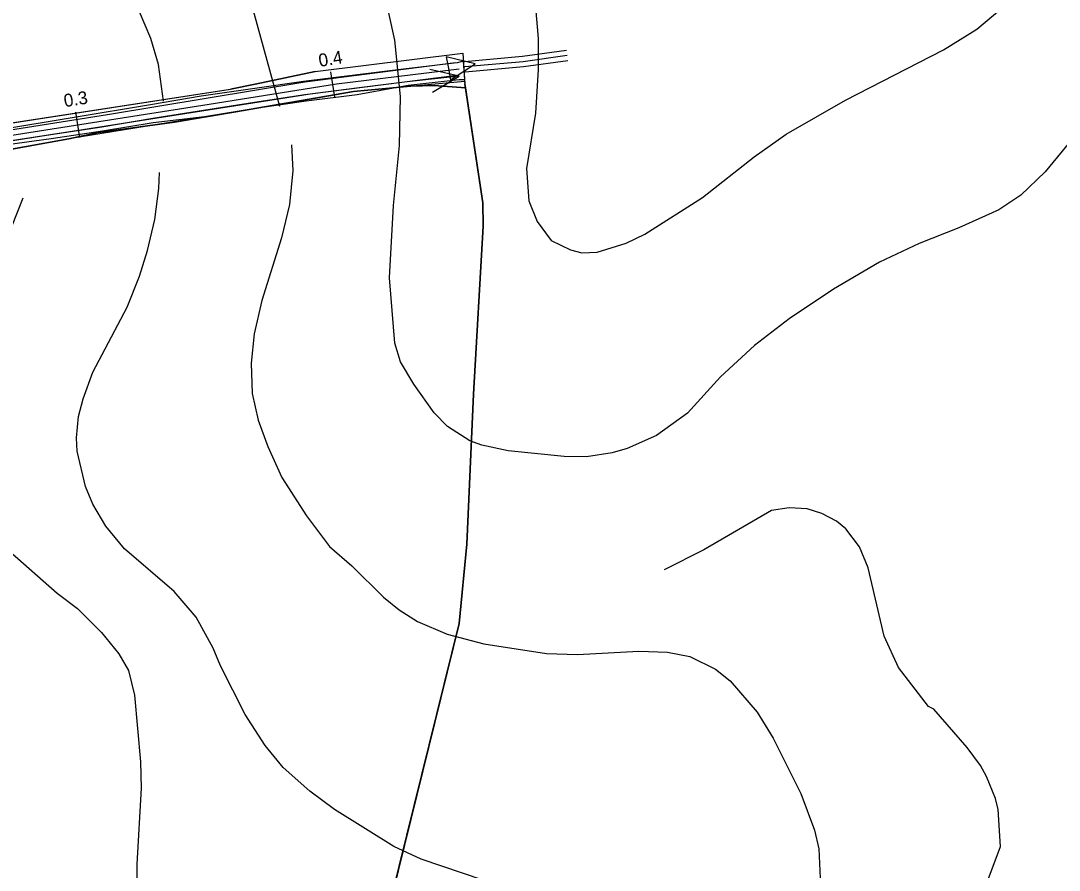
# Model space of a CAD drawing. Extents: x -662620 to -656370, y -1067090 to -1062990.
# Drawn here: x -660197.8 to -659795.3, y -1064700.4 to -1064371.3 of the extents above; entities that cross this region are included whole.
import ezdxf

# ---------------------------------------------------------------- set-up
doc = ezdxf.new("R2010")
doc.units = 0
for name, color, linetype in [('CESTA_ZABOR', 7, 'Continuous'), ('Default', 7, 'Continuous'), ('HRANICE_KATASTRÁLNÍHO_ÚZEMÍ', 7, 'Continuous'), ('OBVOD_PÚ', 7, 'Continuous'), ('Odvodnení_cesty_príkopem_-_navržené', 7, 'Continuous'), ('ORNÁ_PŮDA_-_STÁVAJÍCÍ', 7, 'Continuous'), ('OSTATNÍ_PLOCHA_-_STÁVAJÍCÍ', 7, 'Continuous'), ('POLNÍ_CESTA_NAVRŽENÁ_-_OSA', 7, 'Continuous'), ('POLNÍ_CESTA_STÁVAJÍCÍ_-_KRAJ', 7, 'Continuous'), ('POLNÍ_CESTA_STÁVAJÍCÍ_-_OSA', 7, 'Continuous'), ('Popis_objektú_polních_cest_stávajících', 7, 'Continuous'), ('VRSTEVNICE_ZDŮRAZNĚNÁ', 7, 'Continuous'), ('VRSTEVNICE_ZÁKLADNÍ', 7, 'Continuous')]:
    doc.layers.add(name, color=color, linetype=linetype)

msp = doc.modelspace()

# ---------------------------------------------------------------- linework, layer by layer
at = {"layer": 'CESTA_ZABOR'}
for p, q in [((-660028.61, -1064387.64), (-660048.45, -1064389.91)), ((-660026.21, -1064386.95), (-660028.61, -1064387.64)), ((-660025.67, -1064394.01), (-660026.21, -1064386.95)), ((-660048.45, -1064389.91), (-660068.3, -1064392.33)), ((-660088.17, -1064394.87), (-660108, -1064397.7)), ((-660068.3, -1064392.33), (-660088.17, -1064394.87)), ((-660067.39, -1064399.82), (-660047.68, -1064396.23)), ((-660047.68, -1064396.23), (-660027.84, -1064394.02)), ((-660027.84, -1064394.02), (-660025.67, -1064394.01)), ((-660108, -1064397.7), (-660127.83, -1064400.58)), ((-660087.17, -1064402.3), (-660067.39, -1064399.82)), ((-660147.57, -1064403.82), (-660206.75, -1064413.71)), ((-660127.83, -1064400.58), (-660147.57, -1064403.82)), ((-660106.87, -1064405.23), (-660087.17, -1064402.3)), ((-660126.55, -1064408.44), (-660106.87, -1064405.23)), ((-660166.17, -1064413.9), (-660146.44, -1064410.72)), ((-660146.44, -1064410.72), (-660126.55, -1064408.44)), ((-660185.95, -1064416.94), (-660166.17, -1064413.9)), ((-660205.76, -1064419.7), (-660185.95, -1064416.94))]:
    msp.add_line(p, q, dxfattribs=at)
msp.add_lwpolyline([(-660205.76, -1064419.7), (-660185.95, -1064416.94), (-660166.17, -1064413.9), (-660146.44, -1064410.72), (-660126.55, -1064408.44), (-660106.87, -1064405.23), (-660087.17, -1064402.3), (-660067.39, -1064399.82), (-660047.68, -1064396.23), (-660027.84, -1064394.02), (-660025.67, -1064394.01), (-660026.21, -1064386.95), (-660028.61, -1064387.64), (-660048.45, -1064389.91), (-660068.3, -1064392.33), (-660088.17, -1064394.87), (-660108, -1064397.7), (-660127.83, -1064400.58), (-660147.57, -1064403.82), (-660206.75, -1064413.71)], dxfattribs=at)
at = {"layer": 'HRANICE_KATASTRÁLNÍHO_ÚZEMÍ'}
msp.add_lwpolyline([(-659793.13, -1064833.71), (-659800.38, -1064847.07), (-659805.46, -1064845.01), (-659835.54, -1064832.84), (-659864.4, -1064823.28), (-659879.9, -1064822.94), (-659936.39, -1064813.54), (-659965.96, -1064813.63), (-660013.99, -1064801.1), (-660004.64, -1064750.07), (-660009.29, -1064749.23), (-660057.88, -1064740.49), (-660053.97, -1064710.35), (-660027.83, -1064604.83), (-660024.97, -1064574.1), (-660022.31, -1064515.95), (-660018.55, -1064450.91), (-660018.74, -1064441.86), (-660025.75, -1064394.83), (-660068.83, -1064398.77), (-660114.38, -1064406.63), (-660179.11, -1064417.04), (-660212.11, -1064422.95)], dxfattribs=at)
at = {"layer": 'OBVOD_PÚ'}
for points in [[(-660083.68, -1064390.94), (-660026.41, -1064383.86)], [(-660026.41, -1064383.86), (-660025.7, -1064395.77)], [(-660083.68, -1064390.94), (-660106.91, -1064395.86)], [(-660106.91, -1064395.86), (-660116.53, -1064397.83)], [(-660018.74, -1064441.86), (-660025.7, -1064395.77)], [(-660213.23, -1064412.68), (-660116.53, -1064397.83)], [(-660211.25, -1064412.41), (-660116.53, -1064397.83)], [(-660018.55, -1064450.91), (-660018.74, -1064441.86)], [(-660022.31, -1064515.95), (-660018.55, -1064450.91)], [(-660024.97, -1064574.1), (-660022.31, -1064515.95)], [(-660027.83, -1064604.83), (-660024.97, -1064574.1)], [(-660053.97, -1064710.35), (-660027.83, -1064604.83)]]:
    msp.add_lwpolyline(points, dxfattribs=at)
at = {"layer": 'Odvodnení_cesty_príkopem_-_navržené'}
for points in [[(-660038.2, -1064398.96), (-660027.93, -1064392.82), (-660039.23, -1064390.16)], [(-660027.93, -1064392.82), (-660047.98, -1064395.01), (-660067.62, -1064397.37), (-660087.67, -1064400), (-660107.17, -1064403.04), (-660126.92, -1064406.14), (-660146.66, -1064409.22), (-660166.4, -1064412.5), (-660186.14, -1064415.54), (-660206.02, -1064418.61), (-660225.59, -1064422.3), (-660245.37, -1064425.65), (-660264.91, -1064429.34), (-660284.55, -1064432.79), (-660304.39, -1064436.44), (-660324.03, -1064440.06), (-660343.67, -1064443.55), (-660383.06, -1064450.82), (-660422.37, -1064457.96), (-660441.91, -1064461.44), (-660455.09, -1064464.01)]]:
    msp.add_lwpolyline(points, dxfattribs=at)
at = {"layer": 'ORNÁ_PŮDA_-_STÁVAJÍCÍ'}
for p, q in [((-660082.85, -1064401.11), (-660068.83, -1064398.77)), ((-660068.83, -1064398.77), (-660046.65, -1064396.64)), ((-660046.65, -1064396.64), (-660037.6, -1064396.4)), ((-660037.6, -1064396.4), (-660025.47, -1064397.32)), ((-660025.47, -1064397.32), (-660018.74, -1064441.86)), ((-660114.39, -1064406.63), (-660097.41, -1064403.68)), ((-660097.41, -1064403.68), (-660082.85, -1064401.11)), ((-660138.26, -1064410.61), (-660114.39, -1064406.63)), ((-660167.69, -1064414.61), (-660138.26, -1064410.61)), ((-660179.12, -1064417.05), (-660167.69, -1064414.61)), ((-660218.72, -1064424.17), (-660196.28, -1064420.16)), ((-660196.28, -1064420.16), (-660179.12, -1064417.05)), ((-660018.74, -1064441.86), (-660018.55, -1064450.91)), ((-660018.55, -1064450.91), (-660022.31, -1064515.95)), ((-660022.31, -1064515.95), (-660024.97, -1064574.1)), ((-660024.97, -1064574.1), (-660027.83, -1064604.83)), ((-660027.83, -1064604.83), (-660053.97, -1064710.35))]:
    msp.add_line(p, q, dxfattribs=at)
msp.add_lwpolyline([(-660218.72, -1064424.17), (-660196.28, -1064420.16), (-660179.12, -1064417.05), (-660167.69, -1064414.61), (-660138.26, -1064410.61), (-660114.39, -1064406.63), (-660097.41, -1064403.68), (-660082.85, -1064401.11), (-660068.83, -1064398.77), (-660046.65, -1064396.64), (-660037.6, -1064396.4), (-660025.47, -1064397.32), (-660018.74, -1064441.86), (-660018.55, -1064450.91), (-660022.31, -1064515.95), (-660024.97, -1064574.1), (-660027.83, -1064604.83), (-660053.97, -1064710.35)], dxfattribs=at)
at = {"layer": 'OSTATNÍ_PLOCHA_-_STÁVAJÍCÍ'}
for p, q in [((-660083.68, -1064390.94), (-660026.41, -1064383.86)), ((-660083.68, -1064390.94), (-660026.41, -1064383.86)), ((-660026.41, -1064383.86), (-660025.7, -1064395.77)), ((-660026.41, -1064383.86), (-660025.7, -1064395.77)), ((-660106.91, -1064395.86), (-660083.68, -1064390.94)), ((-660106.91, -1064395.86), (-660083.68, -1064390.94)), ((-660116.53, -1064397.83), (-660106.91, -1064395.86)), ((-660116.53, -1064397.83), (-660106.91, -1064395.86)), ((-660025.7, -1064395.77), (-660025.47, -1064397.32)), ((-660025.7, -1064395.77), (-660025.47, -1064397.32)), ((-660211.25, -1064412.41), (-660116.53, -1064397.83)), ((-660211.25, -1064412.41), (-660116.53, -1064397.83)), ((-660068.83, -1064398.77), (-660082.85, -1064401.11)), ((-660068.83, -1064398.77), (-660082.85, -1064401.11)), ((-660046.65, -1064396.64), (-660068.83, -1064398.77)), ((-660046.65, -1064396.64), (-660068.83, -1064398.77)), ((-660037.6, -1064396.4), (-660046.65, -1064396.64)), ((-660037.6, -1064396.4), (-660046.65, -1064396.64)), ((-660025.47, -1064397.32), (-660037.6, -1064396.4)), ((-660025.47, -1064397.32), (-660037.6, -1064396.4)), ((-660097.41, -1064403.68), (-660114.39, -1064406.63)), ((-660097.41, -1064403.68), (-660114.39, -1064406.63)), ((-660082.85, -1064401.11), (-660097.41, -1064403.68)), ((-660082.85, -1064401.11), (-660097.41, -1064403.68)), ((-660114.39, -1064406.63), (-660138.26, -1064410.61)), ((-660114.39, -1064406.63), (-660138.26, -1064410.61)), ((-660138.26, -1064410.61), (-660167.69, -1064414.61)), ((-660138.26, -1064410.61), (-660167.69, -1064414.61)), ((-660167.69, -1064414.61), (-660179.12, -1064417.05)), ((-660167.69, -1064414.61), (-660179.12, -1064417.05)), ((-660196.28, -1064420.16), (-660218.72, -1064424.17)), ((-660196.28, -1064420.16), (-660218.72, -1064424.17)), ((-660179.12, -1064417.05), (-660196.28, -1064420.16)), ((-660179.12, -1064417.05), (-660196.28, -1064420.16))]:
    msp.add_line(p, q, dxfattribs=at)
msp.add_lwpolyline([(-660211.25, -1064412.41), (-660116.53, -1064397.83), (-660106.91, -1064395.86), (-660083.68, -1064390.94), (-660026.41, -1064383.86), (-660025.7, -1064395.77), (-660025.47, -1064397.32), (-660037.6, -1064396.4), (-660046.65, -1064396.64), (-660068.83, -1064398.77), (-660082.85, -1064401.11), (-660097.41, -1064403.68), (-660114.39, -1064406.63), (-660138.26, -1064410.61), (-660167.69, -1064414.61), (-660179.12, -1064417.05), (-660196.28, -1064420.16), (-660218.72, -1064424.17)], dxfattribs=at)
msp.add_lwpolyline([(-660211.25, -1064412.41), (-660116.53, -1064397.83), (-660106.91, -1064395.86), (-660083.68, -1064390.94), (-660026.41, -1064383.86), (-660025.7, -1064395.77), (-660025.47, -1064397.32), (-660037.6, -1064396.4), (-660046.65, -1064396.64), (-660068.83, -1064398.77), (-660082.85, -1064401.11), (-660097.41, -1064403.68), (-660114.39, -1064406.63), (-660138.26, -1064410.61), (-660167.69, -1064414.61), (-660179.12, -1064417.05), (-660196.28, -1064420.16), (-660218.72, -1064424.17)], dxfattribs=at)
at = {"layer": 'POLNÍ_CESTA_NAVRŽENÁ_-_OSA'}
for points in [[(-660466.54, -1064471.42), (-660462.73, -1064465.22), (-660457.52, -1064461.11), (-660215.34, -1064417.79), (-660124.77, -1064403.68), (-660075.46, -1064395.75), (-660027.89, -1064389.88)], [(-660077.78, -1064391.06), (-660076.19, -1064400.93)], [(-660176.53, -1064406.68), (-660174.99, -1064416.56)]]:
    msp.add_lwpolyline(points, dxfattribs=at)
at = {"layer": 'POLNÍ_CESTA_STÁVAJÍCÍ_-_KRAJ'}
for points in [[(-660025.88, -1064387.1), (-660003.37, -1064385.09), (-659986.36, -1064382.71)], [(-660468.25, -1064470.37), (-660464.25, -1064463.87), (-660458.36, -1064459.23), (-660215.69, -1064415.82), (-660164.11, -1064407.58), (-660087.68, -1064395.02), (-660029.32, -1064387.42)], [(-660025.53, -1064391.08), (-660002.92, -1064389.06), (-659985.81, -1064386.67)], [(-660464.84, -1064472.47), (-660461.21, -1064466.57), (-660456.67, -1064462.99), (-660214.99, -1064419.76), (-660173.67, -1064413.49), (-660085.66, -1064399.62), (-660028.84, -1064392.35)]]:
    msp.add_lwpolyline(points, dxfattribs=at)
at = {"layer": 'POLNÍ_CESTA_STÁVAJÍCÍ_-_OSA'}
msp.add_lwpolyline([(-660025.71, -1064389.09), (-660003.14, -1064387.07), (-659986.09, -1064384.69)], dxfattribs=at)
at = {"layer": 'Popis_objektú_polních_cest_stávajících'}
for p, q in [((-660021.66, -1064387.99), (-660032.9, -1064385.26)), ((-660032.9, -1064385.26), (-660032.08, -1064389.86)), ((-660031.3, -1064394.2), (-660021.66, -1064387.99)), ((-660032.08, -1064389.86), (-660031.3, -1064394.2))]:
    msp.add_line(p, q, dxfattribs=at)
msp.add_lwpolyline([(-660031.3, -1064394.2), (-660021.66, -1064387.99), (-660032.9, -1064385.26), (-660032.08, -1064389.86)], close=True, dxfattribs=at)
at = {"layer": 'VRSTEVNICE_ZDŮRAZNĚNÁ'}
msp.add_lwpolyline([(-659998.28, -1064366.22), (-659997.28, -1064378.23), (-659997.28, -1064390.24), (-659998.28, -1064407.1), (-660001.86, -1064428.54), (-660000.86, -1064441.12), (-659997.71, -1064449.13), (-659992.29, -1064456.4), (-659984.8, -1064460.03), (-659980.4, -1064461.24), (-659974.46, -1064461), (-659963.12, -1064457.42), (-659955.98, -1064453.98), (-659933.54, -1064439.83), (-659913.52, -1064423.97), (-659901.23, -1064415.25), (-659878.22, -1064402.1), (-659840.2, -1064382.52), (-659827.34, -1064374.51), (-659813.61, -1064362.94)], dxfattribs=at)
at = {"layer": 'VRSTEVNICE_ZÁKLADNÍ'}
for points in [[(-660142.49, -1064402.43), (-660144.36, -1064388.24), (-660147.36, -1064378.23), (-660158.37, -1064352.22)], [(-660142.49, -1064402.43), (-660144.36, -1064388.24), (-660147.36, -1064378.23), (-660158.37, -1064352.22)], [(-660109.77, -1064359.65), (-660097.48, -1064404.39)], [(-660109.77, -1064359.65), (-660097.48, -1064404.39)], [(-659899.95, -1064486.86), (-659913.38, -1064497.15), (-659926.67, -1064509.3), (-659939.4, -1064523.31), (-659951.4, -1064532.03), (-659962.84, -1064537.03), (-659968.55, -1064538.74), (-659978.56, -1064540.32), (-659987.14, -1064540.17), (-660008.86, -1064537.89), (-660019.15, -1064535.74), (-660023.73, -1064534.03), (-660032.45, -1064528.45), (-660037.59, -1064523.16), (-660045.45, -1064512.16), (-660050.6, -1064503.44), (-660052.88, -1064496.29), (-660054.91, -1064470.88), (-660053.31, -1064442.84), (-660051.03, -1064419.68), (-660050.6, -1064400.67), (-660052.88, -1064378.8), (-660057.17, -1064358.79)], [(-659899.95, -1064486.86), (-659913.38, -1064497.15), (-659926.67, -1064509.3), (-659939.4, -1064523.31), (-659951.4, -1064532.03), (-659962.84, -1064537.03), (-659968.55, -1064538.74), (-659978.56, -1064540.32), (-659987.14, -1064540.17), (-660008.86, -1064537.89), (-660019.15, -1064535.74), (-660023.73, -1064534.03), (-660032.45, -1064528.45), (-660037.59, -1064523.16), (-660045.45, -1064512.16), (-660050.6, -1064503.44), (-660052.88, -1064496.29), (-660054.91, -1064470.88), (-660053.31, -1064442.84), (-660051.03, -1064419.68), (-660050.6, -1064400.67), (-660052.88, -1064378.8), (-660057.17, -1064358.79)], [(-659754.87, -1064373.94), (-659800.75, -1064429.83), (-659810.19, -1064438.83), (-659818.76, -1064444.55), (-659834.2, -1064451.56), (-659849.63, -1064457.56), (-659864.94, -1064464.78), (-659882.8, -1064475.28), (-659899.95, -1064486.86)], [(-659754.87, -1064373.94), (-659800.75, -1064429.83), (-659810.19, -1064438.83), (-659818.76, -1064444.55), (-659834.2, -1064451.56), (-659849.63, -1064457.56), (-659864.94, -1064464.78), (-659882.8, -1064475.28), (-659899.95, -1064486.86)], [(-660092.92, -1064419.44), (-660092.33, -1064429.29), (-660093.62, -1064442.55), (-660096.77, -1064455.41), (-660104.34, -1064479.71), (-660107.34, -1064492.58), (-660108.49, -1064504.01), (-660108.06, -1064515.73), (-660105.77, -1064526.02), (-660102.05, -1064536.31), (-660096.62, -1064548.32), (-660087.07, -1064563.11), (-660078.16, -1064575.01), (-660069.47, -1064582.48), (-660057.17, -1064594.63), (-660051.17, -1064599.49), (-660044.02, -1064604.06), (-660032.59, -1064608.92), (-660018.3, -1064612.78), (-659994, -1064616.5), (-659981.99, -1064616.79), (-659958.26, -1064615.5), (-659947.11, -1064615.93), (-659938.54, -1064617.64), (-659928.53, -1064622.5), (-659922.82, -1064627.08), (-659912.38, -1064639.23), (-659906.23, -1064649.23), (-659895.52, -1064670.67), (-659890.23, -1064684.96), (-659888.51, -1064692.11), (-659887.94, -1064703.55)], [(-660092.92, -1064419.44), (-660092.33, -1064429.29), (-660093.62, -1064442.55), (-660096.77, -1064455.41), (-660104.34, -1064479.71), (-660107.34, -1064492.58), (-660108.49, -1064504.01), (-660108.06, -1064515.73), (-660105.77, -1064526.02), (-660102.05, -1064536.31), (-660096.62, -1064548.32), (-660087.07, -1064563.11), (-660078.16, -1064575.01), (-660069.47, -1064582.48), (-660057.17, -1064594.63), (-660051.17, -1064599.49), (-660044.02, -1064604.06), (-660032.59, -1064608.92), (-660018.3, -1064612.78), (-659994, -1064616.5), (-659981.99, -1064616.79), (-659958.26, -1064615.5), (-659947.11, -1064615.93), (-659938.54, -1064617.64), (-659928.53, -1064622.5), (-659922.82, -1064627.08), (-659912.38, -1064639.23), (-659906.23, -1064649.23), (-659895.52, -1064670.67), (-659890.23, -1064684.96), (-659888.51, -1064692.11), (-659887.94, -1064703.55)], [(-660176.23, -1064532.88), (-660175.38, -1064524.59), (-660173.66, -1064517.73), (-660169.8, -1064507.44), (-660156.51, -1064482.29), (-660151.79, -1064470.28), (-660148.65, -1064460.27), (-660145.79, -1064448.27), (-660144.22, -1064436.26), (-660144.08, -1064430.12)], [(-660176.23, -1064532.88), (-660175.38, -1064524.59), (-660173.66, -1064517.73), (-660169.8, -1064507.44), (-660156.51, -1064482.29), (-660151.79, -1064470.28), (-660148.65, -1064460.27), (-660145.79, -1064448.27), (-660144.22, -1064436.26), (-660144.08, -1064430.12)], [(-660197.03, -1064440.09), (-660207.82, -1064467.14)], [(-660010.58, -1064706.98), (-660042.59, -1064696.11), (-660053.17, -1064691.25), (-660076.18, -1064676.96), (-660085.76, -1064669.81), (-660096.05, -1064660.67), (-660103.05, -1064652.09), (-660110.77, -1064640.08), (-660120.35, -1064621.22), (-660123.21, -1064614.36), (-660129.78, -1064602.35), (-660138.36, -1064592.49), (-660157.65, -1064575.91), (-660164.8, -1064567.19), (-660169.8, -1064558.61), (-660172.66, -1064551.75), (-660175.95, -1064538.03), (-660176.23, -1064532.88)], [(-660010.58, -1064706.98), (-660042.59, -1064696.11), (-660053.17, -1064691.25), (-660076.18, -1064676.96), (-660085.76, -1064669.81), (-660096.05, -1064660.67), (-660103.05, -1064652.09), (-660110.77, -1064640.08), (-660120.35, -1064621.22), (-660123.21, -1064614.36), (-660129.78, -1064602.35), (-660138.36, -1064592.49), (-660157.65, -1064575.91), (-660164.8, -1064567.19), (-660169.8, -1064558.61), (-660172.66, -1064551.75), (-660175.95, -1064538.03), (-660176.23, -1064532.88)], [(-659863.54, -1064755.95), (-659844.34, -1064734.99), (-659834.2, -1064721.27), (-659822.9, -1064704.09), (-659818.15, -1064691.27), (-659819.05, -1064676.96), (-659820.05, -1064672.67), (-659823.48, -1064664.1), (-659825.91, -1064659.81), (-659831.05, -1064652.95), (-659843.99, -1064638.01), (-659846.06, -1064636.94), (-659857.64, -1064621.93), (-659863.21, -1064609.78), (-659869.41, -1064583.26), (-659872.77, -1064575.08), (-659878.08, -1064568.19), (-659881.65, -1064565.19), (-659887.37, -1064562.19), (-659893.09, -1064560.47), (-659899.95, -1064560.04), (-659906.81, -1064561.04), (-659933.11, -1064576.34), (-659948.4, -1064584.06)], [(-660202.11, -1064576.77), (-660183.71, -1064593.03), (-660175.79, -1064598.98), (-660166.52, -1064608.35), (-660159.8, -1064616.64), (-660156.08, -1064623.08), (-660153.73, -1064632.59), (-660151.36, -1064658.38), (-660151.08, -1064668.67), (-660152.79, -1064698.14), (-660152.79, -1064709.48)]]:
    msp.add_lwpolyline(points, dxfattribs=at)

# ---------------------------------------------------------------- texts
at = {"layer": 'Default'}
for s, rotation, p in [('0.4', 9.1334, (-660081.97, -1064389.2)), ('0.3', 8.8552, (-660180.71, -1064404.8))]:
    msp.add_text(s, height=5, rotation=rotation, dxfattribs=at).set_placement(p)

doc.saveas('drawing.dxf')
